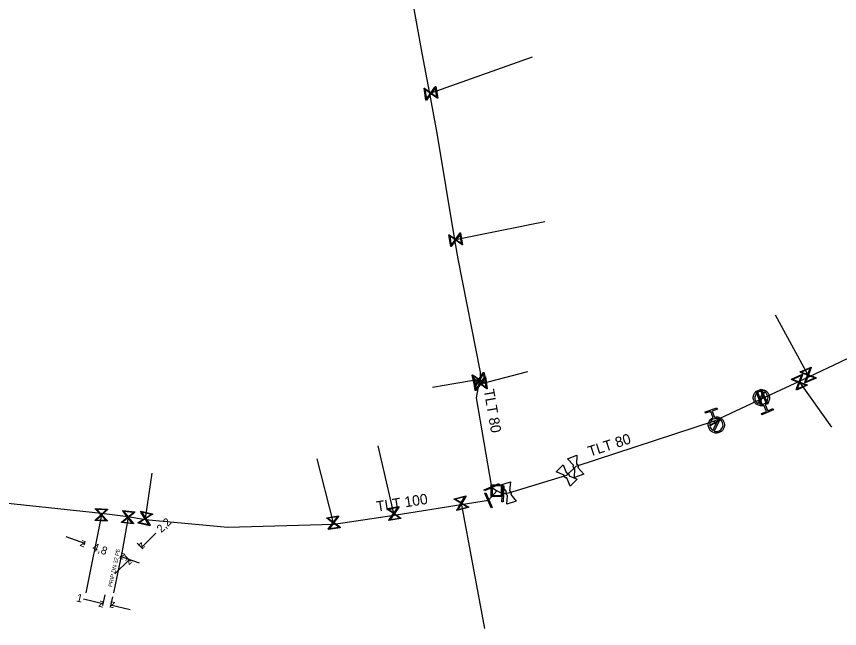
# Model space of a CAD drawing. Extents: x -643544 to -637295, y -1119190 to -1111715.
# Drawn here: x -641301.3 to -641198.5, y -1113544.7 to -1113468.2 of the extents above; entities that cross this region are included whole.
import ezdxf

# ---------------------------------------------------------------- set-up
doc = ezdxf.new("R2010")
doc.units = 0
for name, color, linetype in [('Default', 7, 'Continuous'), ('VP Hydrant', 7, 'Continuous'), ('VP Kótování', 7, 'Continuous'), ('VP Lomový bod', 7, 'Continuous'), ('VP Popis přípojky', 7, 'Continuous'), ('VP Přípojka', 7, 'Continuous'), ('VP Řad', 7, 'Continuous'), ('VP Řad - popis', 7, 'Continuous'), ('VP Šachta', 7, 'Continuous'), ('VP Šoupě', 7, 'Continuous')]:
    doc.layers.add(name, color=color, linetype=linetype)

msp = doc.modelspace()

# ---------------------------------------------------------------- linework, layer by layer
at = {"layer": 'Default'}
for points in [[(-641207.92, -1113516.81), (-641208.26, -1113516.93), (-641208.6, -1113516.79), (-641208.99, -1113516.63), (-641209.15, -1113516.25), (-641209.31, -1113515.87), (-641209.16, -1113515.49), (-641209, -1113515.1), (-641208.62, -1113514.94), (-641208.24, -1113514.78), (-641207.86, -1113514.93), (-641207.47, -1113515.08), (-641207.31, -1113515.47), (-641207.15, -1113515.85), (-641207.3, -1113516.23), (-641207.43, -1113516.57), (-641207.75, -1113516.74)], [(-641208.01, -1113515.07), (-641208.28, -1113515), (-641208.55, -1113515.11), (-641208.86, -1113515.25), (-641208.98, -1113515.56), (-641209.11, -1113515.87), (-641208.97, -1113516.18), (-641208.86, -1113516.45), (-641208.62, -1113516.58)], [(-641208.45, -1113516.64), (-641208.18, -1113516.72), (-641207.91, -1113516.61), (-641207.6, -1113516.48), (-641207.47, -1113516.16), (-641207.35, -1113515.85), (-641207.48, -1113515.54), (-641207.6, -1113515.27), (-641207.84, -1113515.14)], [(-641214.09, -1113518.29), (-641213.74, -1113518.2), (-641213.41, -1113518.36), (-641213.04, -1113518.54), (-641212.91, -1113518.93), (-641212.77, -1113519.32), (-641212.95, -1113519.69), (-641213.13, -1113520.07), (-641213.52, -1113520.2), (-641213.91, -1113520.34), (-641214.28, -1113520.16), (-641214.65, -1113519.98), (-641214.79, -1113519.59), (-641214.93, -1113519.2), (-641214.75, -1113518.83), (-641214.6, -1113518.5), (-641214.27, -1113518.35)], [(-641213.58, -1113518.49), (-641213.84, -1113518.39), (-641214.12, -1113518.49), (-641214.44, -1113518.6), (-641214.58, -1113518.91), (-641214.73, -1113519.21), (-641214.62, -1113519.53), (-641214.52, -1113519.8), (-641214.28, -1113519.95)], [(-641214.12, -1113520.03), (-641213.85, -1113520.12), (-641213.58, -1113520.02), (-641213.27, -1113519.91), (-641213.12, -1113519.61), (-641212.97, -1113519.31), (-641213.09, -1113518.99), (-641213.18, -1113518.72), (-641213.42, -1113518.57)], [(-641231.53, -1113524.73), (-641231.58, -1113524.72), (-641231.62, -1113524.68), (-641231.68, -1113524.63), (-641231.71, -1113524.55), (-641231.74, -1113524.47), (-641231.73, -1113524.39), (-641231.72, -1113524.33), (-641231.69, -1113524.29)], [(-641231.31, -1113524.15), (-641231.26, -1113524.16), (-641231.22, -1113524.2), (-641231.16, -1113524.25), (-641231.13, -1113524.33), (-641231.1, -1113524.41), (-641231.11, -1113524.49), (-641231.12, -1113524.54), (-641231.15, -1113524.59)], [(-641232.55, -1113525.88), (-641232.6, -1113525.89), (-641232.66, -1113525.87), (-641232.74, -1113525.85), (-641232.79, -1113525.79), (-641232.85, -1113525.73), (-641232.87, -1113525.65), (-641232.89, -1113525.6), (-641232.88, -1113525.54)], [(-641232.59, -1113525.26), (-641232.54, -1113525.25), (-641232.49, -1113525.27), (-641232.4, -1113525.29), (-641232.35, -1113525.35), (-641232.29, -1113525.41), (-641232.27, -1113525.49), (-641232.25, -1113525.54), (-641232.26, -1113525.6)], [(-641239.94, -1113528.05), (-641239.99, -1113528.02), (-641240.02, -1113527.99), (-641240.09, -1113527.93), (-641240.11, -1113527.85), (-641240.13, -1113527.77), (-641240.11, -1113527.69), (-641240.1, -1113527.64), (-641240.07, -1113527.59)], [(-641239.68, -1113527.47), (-641239.64, -1113527.49), (-641239.6, -1113527.53), (-641239.54, -1113527.59), (-641239.51, -1113527.67), (-641239.49, -1113527.75), (-641239.51, -1113527.83), (-641239.52, -1113527.88), (-641239.55, -1113527.93)]]:
    msp.add_open_spline(points, degree=3, dxfattribs=at)
at = {"layer": 'VP Hydrant'}
for points in [[(-641208.62, -1113516.58), (-641208.01, -1113515.07)], [(-641207.84, -1113515.14), (-641208.45, -1113516.64)], [(-641214.27, -1113518.35), (-641214.54, -1113517.58), (-641215.19, -1113517.8), (-641215.25, -1113517.63), (-641213.78, -1113517.11), (-641213.71, -1113517.29), (-641214.36, -1113517.52), (-641214.09, -1113518.29)], [(-641207.75, -1113516.74), (-641207.43, -1113517.49), (-641206.8, -1113517.22), (-641206.73, -1113517.39), (-641208.16, -1113518.01), (-641208.23, -1113517.84), (-641207.6, -1113517.57), (-641207.92, -1113516.81)], [(-641214.28, -1113519.95), (-641213.58, -1113518.49)], [(-641213.42, -1113518.57), (-641214.12, -1113520.03)]]:
    msp.add_lwpolyline(points, dxfattribs=at)
at = {"layer": 'VP Kótování'}
for points in [[(-641283.91, -1113532.79), (-641285.68, -1113534.55)], [(-641295.15, -1113533.19), (-641292.8, -1113534.04)], [(-641292.8, -1113534.05), (-641292.88, -1113534.28)], [(-641286.21, -1113534.02), (-641285.5, -1113534.73)], [(-641288.29, -1113535.69), (-641288.37, -1113535.92)], [(-641285.94, -1113536.54), (-641288.29, -1113535.69)], [(-641287.77, -1113535.58), (-641287.06, -1113536.28)], [(-641289.01, -1113537.87), (-641287.24, -1113536.11)], [(-641292.95, -1113540.99), (-641290.51, -1113541.55)], [(-641290.26, -1113540.48), (-641290.57, -1113541.8)], [(-641289.29, -1113540.71), (-641289.6, -1113542.02)], [(-641287.1, -1113542.35), (-641289.54, -1113541.78)]]:
    msp.add_lwpolyline(points, dxfattribs=at)
at = {"layer": 'VP Lomový bod'}
for points in [[(-641232.44, -1113523.49), (-641231.27, -1113523.05), (-641231.31, -1113524.15)], [(-641231.69, -1113524.29), (-641232.44, -1113523.49)], [(-641233.89, -1113525.12), (-641233, -1113524.24), (-641232.59, -1113525.26)], [(-641231.15, -1113524.59), (-641230.4, -1113525.39), (-641231.57, -1113525.83), (-641231.53, -1113524.73)], [(-641232.88, -1113525.54), (-641233.89, -1113525.12)], [(-641232.26, -1113525.6), (-641231.25, -1113526.02), (-641232.14, -1113526.9), (-641232.55, -1113525.88)], [(-641240.77, -1113526.74), (-641239.57, -1113526.38), (-641239.68, -1113527.47)], [(-641240.07, -1113527.59), (-641240.77, -1113526.74)], [(-641239.55, -1113527.93), (-641238.85, -1113528.78), (-641240.05, -1113529.14), (-641239.94, -1113528.05)]]:
    msp.add_lwpolyline(points, dxfattribs=at)
at = {"layer": 'VP Přípojka'}
for points in [[(-641236.86, -1113473.33), (-641249.52, -1113477.83), (-641249.71, -1113477.87)], [(-641235.28, -1113493.91), (-641246.43, -1113496.13), (-641246.57, -1113496.15)], [(-641202.27, -1113513.24), (-641202.4, -1113513.02), (-641206.47, -1113505.56)], [(-641243.52, -1113514.09), (-641243.34, -1113514.11), (-641237.39, -1113512.57)], [(-641243.36, -1113513.6), (-641243.48, -1113513.58), (-641249.33, -1113514.6)], [(-641203.5, -1113513.82), (-641203.48, -1113513.92), (-641199.47, -1113519.52)], [(-641208.23, -1113515.86), (-641208.16, -1113516.01)], [(-641213.85, -1113519.26), (-641214, -1113518.98), (-641214.13, -1113518.8)], [(-641254.11, -1113530.51), (-641254.14, -1113530.32), (-641256.13, -1113521.86)], [(-641261.67, -1113531.67), (-641261.7, -1113531.47), (-641263.75, -1113523.48)], [(-641285.22, -1113531.05), (-641285.2, -1113530.94), (-641284.33, -1113525.26)], [(-641245.72, -1113529.2), (-641245.72, -1113529.02), (-641242.84, -1113544.69)], [(-641290.69, -1113530.29), (-641290.7, -1113530.49), (-641292.64, -1113540.22)], [(-641287.35, -1113530.69), (-641287.36, -1113530.79), (-641288.12, -1113535.22), (-641289.18, -1113540.22)]]:
    msp.add_lwpolyline(points, dxfattribs=at)
at = {"layer": 'VP Řad'}
for points in [[(-641264.03, -1113411.62), (-641263.91, -1113411.99), (-641258.32, -1113435.68), (-641253.29, -1113457.81), (-641252.27, -1113463.98), (-641252.09, -1113464.96), (-641250.64, -1113472.82), (-641249.71, -1113477.87), (-641248.8, -1113482.8), (-641246.57, -1113496.15), (-641246.17, -1113498.52), (-641243.35, -1113512.65), (-641243.36, -1113513.6), (-641243.52, -1113514.09), (-641243.85, -1113515.87)], [(-641152.04, -1113488.47), (-641152.35, -1113488.56), (-641165.86, -1113495.52), (-641170.82, -1113498.07), (-641182.26, -1113503.7), (-641182.66, -1113503.89), (-641185.18, -1113505.11), (-641191.96, -1113508.35), (-641198.37, -1113511.42), (-641202.27, -1113513.24), (-641203.5, -1113513.82), (-641208.16, -1113516.01), (-641214.13, -1113518.8), (-641231.42, -1113524.44)], [(-641243.85, -1113515.87), (-641241.93, -1113527.04)], [(-641231.42, -1113524.44), (-641232.57, -1113525.57), (-641239.81, -1113527.76), (-641240.52, -1113527.86)], [(-641333.34, -1113524.69), (-641316.93, -1113527.19), (-641306.04, -1113528.53), (-641305.01, -1113528.66), (-641302.76, -1113528.98), (-641290.69, -1113530.29), (-641287.35, -1113530.69), (-641285.22, -1113531.05)], [(-641242.32, -1113528.67), (-641241.27, -1113527.47)], [(-641241.93, -1113527.04), (-641241.27, -1113527.47)], [(-641240.52, -1113527.86), (-641241.27, -1113527.47)], [(-641261.67, -1113531.67), (-641254.11, -1113530.51), (-641245.72, -1113529.2), (-641242.32, -1113528.67)], [(-641285.22, -1113531.05), (-641274.89, -1113532.01), (-641261.67, -1113531.67)]]:
    msp.add_lwpolyline(points, dxfattribs=at)
at = {"layer": 'VP Šachta'}
for points in [[(-641240.56, -1113526.75), (-641240.56, -1113528.2), (-641241.98, -1113528.2), (-641241.98, -1113526.75), (-641240.56, -1113526.75)], [(-641241.86, -1113526.87), (-641241.86, -1113528.08), (-641240.68, -1113528.08), (-641240.68, -1113526.87), (-641241.86, -1113526.87)]]:
    msp.add_lwpolyline(points, dxfattribs=at)
at = {"layer": 'VP Šoupě'}
for points in [[(-641248.9, -1113476.97), (-641248.66, -1113478.45), (-641248.72, -1113478.46), (-641248.82, -1113478.38), (-641249.51, -1113477.89), (-641250.07, -1113478.68), (-641250.14, -1113478.69), (-641250.38, -1113477.21), (-641250.32, -1113477.2), (-641249.53, -1113477.77), (-641249.04, -1113477.09), (-641248.97, -1113476.98), (-641248.9, -1113476.97)], [(-641248.97, -1113477.14), (-641249.46, -1113477.82), (-641248.78, -1113478.31), (-641248.97, -1113477.14)], [(-641250.07, -1113478.53), (-641249.58, -1113477.84), (-641250.26, -1113477.35), (-641250.07, -1113478.53)], [(-641245.81, -1113495.27), (-641245.57, -1113496.75), (-641245.63, -1113496.76), (-641245.73, -1113496.68), (-641246.42, -1113496.19), (-641246.98, -1113496.98), (-641247.05, -1113496.99), (-641247.29, -1113495.51), (-641247.23, -1113495.5), (-641246.44, -1113496.07), (-641245.95, -1113495.39), (-641245.88, -1113495.28), (-641245.81, -1113495.27)], [(-641246.98, -1113496.83), (-641246.49, -1113496.14), (-641247.17, -1113495.65), (-641246.98, -1113496.83)], [(-641245.88, -1113495.44), (-641246.37, -1113496.12), (-641245.69, -1113496.61), (-641245.88, -1113495.44)], [(-641201.4, -1113513.4), (-641202.77, -1113514.01), (-641202.8, -1113513.95), (-641202.75, -1113513.83), (-641202.45, -1113513.05), (-641203.36, -1113512.7), (-641203.39, -1113512.64), (-641202.02, -1113512.03), (-641201.99, -1113512.09), (-641202.34, -1113512.99), (-641201.55, -1113513.29), (-641201.43, -1113513.34), (-641201.4, -1113513.4)], [(-641203.21, -1113512.66), (-641202.42, -1113512.96), (-641202.12, -1113512.18), (-641203.21, -1113512.66)], [(-641242.92, -1113512.68), (-641242.58, -1113514.14), (-641242.64, -1113514.16), (-641242.75, -1113514.09), (-641243.46, -1113513.64), (-641243.98, -1113514.46), (-641244.04, -1113514.48), (-641244.38, -1113513.02), (-641244.31, -1113513), (-641243.49, -1113513.52), (-641243.05, -1113512.81), (-641242.98, -1113512.7), (-641242.92, -1113512.68)], [(-641243.98, -1113514.31), (-641243.54, -1113513.59), (-641244.25, -1113513.15), (-641243.98, -1113514.31)], [(-641242.71, -1113513.26), (-641242.49, -1113514.74), (-641242.55, -1113514.75), (-641242.65, -1113514.67), (-641243.33, -1113514.17), (-641243.9, -1113514.95), (-641243.97, -1113514.96), (-641244.19, -1113513.48), (-641244.13, -1113513.47), (-641243.35, -1113514.05), (-641242.85, -1113513.37), (-641242.77, -1113513.27), (-641242.71, -1113513.26)], [(-641242.97, -1113512.85), (-641243.42, -1113513.57), (-641242.71, -1113514.01), (-641242.97, -1113512.85)], [(-641202.49, -1113514.3), (-641203.86, -1113514.91), (-641203.88, -1113514.85), (-641203.83, -1113514.74), (-641203.54, -1113513.95), (-641204.44, -1113513.61), (-641204.47, -1113513.55), (-641203.1, -1113512.93), (-641203.08, -1113512.99), (-641203.42, -1113513.9), (-641202.64, -1113514.2), (-641202.51, -1113514.24), (-641202.49, -1113514.3)], [(-641204.29, -1113513.57), (-641203.5, -1113513.87), (-641203.21, -1113513.08), (-641204.29, -1113513.57)], [(-641201.58, -1113513.37), (-641202.37, -1113513.08), (-641202.66, -1113513.86), (-641201.58, -1113513.37)], [(-641243.9, -1113514.8), (-641243.4, -1113514.12), (-641244.08, -1113513.62), (-641243.9, -1113514.8)], [(-641242.78, -1113513.43), (-641243.28, -1113514.1), (-641242.6, -1113514.6), (-641242.78, -1113513.43)], [(-641202.67, -1113514.28), (-641203.45, -1113513.98), (-641203.75, -1113514.76), (-641202.67, -1113514.28)], [(-641208.77, -1113514.99), (-641208.09, -1113516.87), (-641208.21, -1113516.91), (-641208.89, -1113515.03), (-641208.77, -1113514.99)], [(-641208.27, -1113514.78), (-641207.44, -1113516.6), (-641207.55, -1113516.65), (-641208.38, -1113514.83), (-641208.27, -1113514.78)], [(-641213.32, -1113518.67), (-641214.64, -1113519.38), (-641214.68, -1113519.29), (-641213.36, -1113518.58), (-641213.32, -1113518.67)], [(-641240.99, -1113526.7), (-641242.82, -1113527.49), (-641242.87, -1113527.38), (-641241.04, -1113526.59), (-641240.99, -1113526.7)], [(-641240.4, -1113526.87), (-641240.51, -1113528.86), (-641240.64, -1113528.85), (-641240.53, -1113526.86), (-641240.4, -1113526.87)], [(-641244.81, -1113529.57), (-641246.27, -1113529.93), (-641246.28, -1113529.86), (-641246.21, -1113529.76), (-641245.78, -1113529.04), (-641246.61, -1113528.54), (-641246.63, -1113528.47), (-641245.17, -1113528.11), (-641245.16, -1113528.18), (-641245.66, -1113529.01), (-641244.94, -1113529.44), (-641244.83, -1113529.5), (-641244.81, -1113529.57)], [(-641246.46, -1113528.53), (-641245.74, -1113528.96), (-641245.3, -1113528.24), (-641246.46, -1113528.53)], [(-641242.66, -1113527.73), (-641241.87, -1113529.56), (-641241.98, -1113529.61), (-641242.77, -1113527.78), (-641242.66, -1113527.73)], [(-641291.42, -1113529.71), (-641289.92, -1113529.77), (-641289.92, -1113529.84), (-641290.02, -1113529.92), (-641290.64, -1113530.49), (-641289.98, -1113531.2), (-641289.98, -1113531.27), (-641291.48, -1113531.21), (-641291.48, -1113531.14), (-641290.76, -1113530.49), (-641291.33, -1113529.87), (-641291.42, -1113529.78), (-641291.42, -1113529.71)], [(-641253.28, -1113530.94), (-641254.76, -1113531.18), (-641254.77, -1113531.11), (-641254.7, -1113531.01), (-641254.2, -1113530.33), (-641254.99, -1113529.76), (-641255, -1113529.7), (-641253.52, -1113529.46), (-641253.51, -1113529.53), (-641254.08, -1113530.31), (-641253.4, -1113530.8), (-641253.29, -1113530.88), (-641253.28, -1113530.94)], [(-641254.83, -1113529.76), (-641254.15, -1113530.26), (-641253.66, -1113529.58), (-641254.83, -1113529.76)], [(-641244.99, -1113529.51), (-641245.71, -1113529.08), (-641246.14, -1113529.8), (-641244.99, -1113529.51)], [(-641290.13, -1113531.17), (-641290.7, -1113530.55), (-641291.32, -1113531.12), (-641290.13, -1113531.17)], [(-641291.27, -1113529.81), (-641290.7, -1113530.43), (-641290.08, -1113529.86), (-641291.27, -1113529.81)], [(-641288.02, -1113529.96), (-641286.53, -1113530.13), (-641286.54, -1113530.2), (-641286.64, -1113530.27), (-641287.3, -1113530.8), (-641286.69, -1113531.56), (-641286.7, -1113531.62), (-641288.19, -1113531.45), (-641288.18, -1113531.38), (-641287.42, -1113530.78), (-641287.94, -1113530.12), (-641288.03, -1113530.03), (-641288.02, -1113529.96)], [(-641287.87, -1113530.07), (-641287.35, -1113530.73), (-641286.7, -1113530.21), (-641287.87, -1113530.07)], [(-641285.77, -1113530.04), (-641284.3, -1113530.37), (-641284.32, -1113530.44), (-641284.43, -1113530.5), (-641285.14, -1113530.95), (-641284.62, -1113531.77), (-641284.63, -1113531.84), (-641286.1, -1113531.51), (-641286.08, -1113531.44), (-641285.26, -1113530.93), (-641285.71, -1113530.22), (-641285.78, -1113530.11), (-641285.77, -1113530.04)], [(-641285.63, -1113530.17), (-641285.19, -1113530.88), (-641284.48, -1113530.43), (-641285.63, -1113530.17)], [(-641260.85, -1113532.1), (-641262.33, -1113532.32), (-641262.34, -1113532.26), (-641262.26, -1113532.16), (-641261.76, -1113531.48), (-641262.54, -1113530.9), (-641262.55, -1113530.84), (-641261.07, -1113530.62), (-641261.06, -1113530.68), (-641261.64, -1113531.46), (-641260.96, -1113531.96), (-641260.86, -1113532.04), (-641260.85, -1113532.1)], [(-641262.39, -1113530.91), (-641261.71, -1113531.41), (-641261.21, -1113530.73), (-641262.39, -1113530.91)], [(-641253.45, -1113530.88), (-641254.13, -1113530.38), (-641254.62, -1113531.06), (-641253.45, -1113530.88)], [(-641286.84, -1113531.51), (-641287.37, -1113530.85), (-641288.02, -1113531.38), (-641286.84, -1113531.51)], [(-641284.76, -1113531.71), (-641285.21, -1113531), (-641285.92, -1113531.45), (-641284.76, -1113531.71)], [(-641261.02, -1113532.03), (-641261.69, -1113531.53), (-641262.19, -1113532.21), (-641261.02, -1113532.03)]]:
    msp.add_lwpolyline(points, dxfattribs=at)

# ---------------------------------------------------------------- texts
at = {"layer": 'VP Kótování'}
for s, rotation, p in [('2,2', 44.8575, (-641283.2, -1113532.79)), ('z', 339.9992, (-641293.44, -1113534.34)), ('4,8', 339.9992, (-641291.91, -1113534.9)), ('z', 224.8575, (-641285.68, -1113533.85)), ('z', 159.9992, (-641287.65, -1113535.39)), ('z', 44.8575, (-641287.24, -1113536.81)), ('1', 346.8672, (-641293.89, -1113541.28)), ('z', 346.8672, (-641291.11, -1113541.93)), ('z', 166.8672, (-641288.94, -1113541.41))]:
    msp.add_text(s, height=1, rotation=rotation, dxfattribs=at).set_placement(p)
at = {"layer": 'VP Popis přípojky'}
msp.add_text('PRIP DN 32 PE', height=0.5, rotation=78.0746, dxfattribs=at).set_placement((-641289.34, -1113539.53))
at = {"layer": 'VP Řad - popis'}
for s, rotation, p in [('TLT 80', 279.7532, (-641242.92, -1113514.9)), ('TLT 80', 18.0663, (-641229.65, -1113523.23)), ('TLT 100', 8.8744, (-641256.24, -1113530.1))]:
    msp.add_text(s, height=1.3, rotation=rotation, dxfattribs=at).set_placement(p)

doc.saveas('drawing.dxf')
